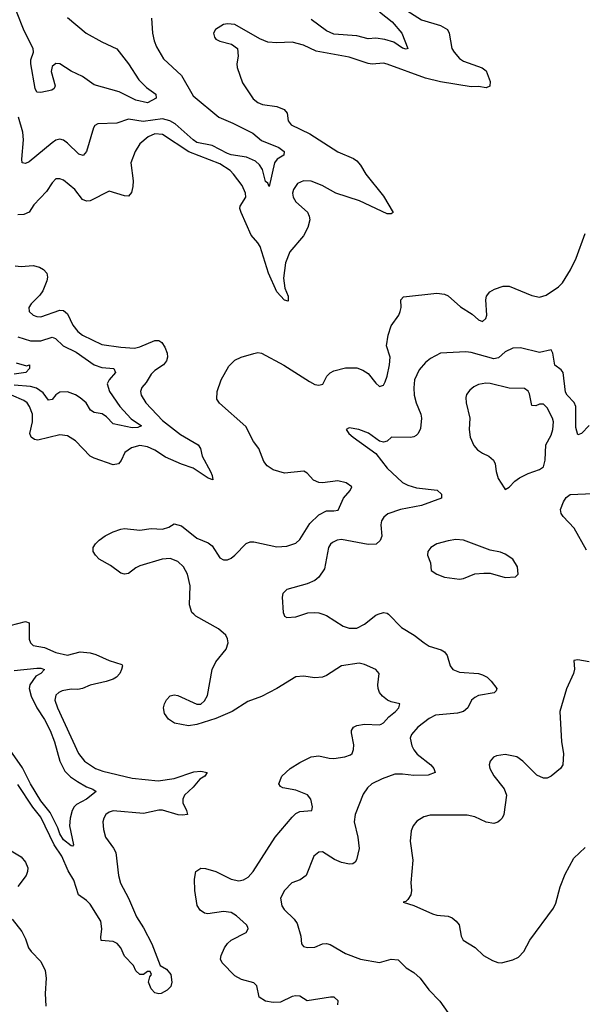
# Model space of a CAD drawing. Header units: inches. Extents: x 1843162 to 1959474, y 907081 to 1016326.
# Tile 389 of 656: x 1885099 to 1888054, y 967953 to 973121. Entities that reach past the tile are written whole.
import ezdxf

# ---------------------------------------------------------------- set-up
doc = ezdxf.new("R2010")
doc.units = ezdxf.units.IN
doc.header["$MEASUREMENT"] = 0
doc.layers.add('B8986', color=7, linetype='Continuous')
doc.layers.add('B8987', color=7, linetype='Continuous')

msp = doc.modelspace()

# ---------------------------------------------------------------- linework, layer by layer
at = {"layer": 'B8986', "color": 5}
for points, elevation in [([(1885050, 969940.6), (1885130, 969963.2), (1885150, 969954.9), (1885148.9, 969868.9), (1885156.1, 969850), (1885170, 969836.9), (1885230, 969826), (1885290, 969799.8), (1885350, 969784.8), (1885416.8, 969803.2), (1885470, 969797.9), (1885499.2, 969790), (1885570, 969756.8), (1885636.4, 969736.4), (1885639.5, 969730), (1885634.9, 969710), (1885625.2, 969690), (1885607.7, 969670), (1885590, 969660.2), (1885553.4, 969646.6), (1885470, 969627.9), (1885429.9, 969609.9), (1885404.9, 969604.9), (1885370, 969607.8), (1885322.1, 969597.9), (1885304.6, 969590), (1885290, 969575.4), (1885284.6, 969550), (1885298, 969510), (1885408.4, 969270), (1885439.4, 969230), (1885497.3, 969190), (1885536, 969176), (1885690, 969140.1), (1885826.3, 969126.3), (1885910, 969138.1), (1886014.1, 969174.1), (1886050, 969177.1), (1886084.9, 969170), (1886072.4, 969150), (1886045, 969135), (1886010, 969092.5), (1885964.6, 969050), (1885956.1, 969030), (1885956.6, 969010), (1885975.9, 968970), (1885980.5, 968950), (1885954, 968946), (1885931.6, 968948.4), (1885850, 968972.2), (1885830, 968971.8), (1885750, 968953.7), (1885591.2, 968968.8), (1885570, 968962.2), (1885552.4, 968950), (1885541.4, 968930), (1885536.8, 968910), (1885539.2, 968870), (1885549.5, 968830), (1885592.9, 968772.9), (1885604.3, 968750), (1885617.9, 968630), (1885628.9, 968588.9), (1885670.8, 968510), (1885712.2, 968412.2), (1885750, 968354.2), (1885794, 968270), (1885837.1, 968157.1), (1885870, 968138), (1885892.4, 968110), (1885899.1, 968070), (1885893.4, 968046.6), (1885873.1, 968026.9), (1885842.8, 968010), (1885830, 968007.2), (1885810, 968013.8), (1885790, 968033.7), (1885776.5, 968070), (1885782.8, 968097.2), (1885790.9, 968110), (1885785.2, 968125.2), (1885770, 968125.6), (1885750.2, 968109.8), (1885730, 968109.8), (1885710, 968128.8), (1885696.5, 968156.5), (1885650, 968206.5), (1885629.9, 968249.9), (1885612, 968272), (1885590, 968283.2), (1885527.6, 968287.6), (1885525, 968305), (1885531, 968350), (1885525.3, 968390), (1885470, 968477.8), (1885450, 968498), (1885407.8, 968527.8), (1885383.9, 968603.9), (1885354.5, 968654.5), (1885320.6, 968730), (1885280.6, 968790), (1885210, 968935.8), (1885167.7, 968987.7), (1885090, 969107.2)], 580), ([(1886770.4, 967950), (1886772.1, 967972.1), (1886751, 967990), (1886731.4, 967991.4), (1886610, 967972), (1886570, 967995.3), (1886550, 967998.3), (1886530, 967993.6), (1886470, 967964.5), (1886430, 967962.6), (1886390, 967969.3), (1886357, 967990), (1886345.7, 968050), (1886330, 968065.7), (1886263.7, 968083.7), (1886230, 968101.7), (1886163.1, 968170), (1886154.9, 968190), (1886156.9, 968210), (1886174.7, 968250), (1886190, 968272), (1886210.3, 968290), (1886288.8, 968330), (1886299.5, 968350), (1886297.2, 968357.2), (1886290.5, 968370), (1886237.9, 968417.9), (1886210, 968435.3), (1886170, 968440.1), (1886087.8, 968427.8), (1886070, 968431.7), (1886046.4, 968446.4), (1886031.5, 968471.5), (1886019.6, 968550), (1886017.6, 968610), (1886024.9, 968650), (1886050, 968667), (1886074.6, 968665.4), (1886130, 968649.8), (1886210, 968610.5), (1886250, 968601.6), (1886274.3, 968605.7), (1886300.2, 968619.8), (1886325.9, 968650), (1886442, 968830), (1886530, 968935), (1886550, 968954.7), (1886570, 968964.9), (1886633, 968970), (1886637.3, 968990), (1886629.2, 969030), (1886611.7, 969051.7), (1886550, 969077.8), (1886481, 969090), (1886470, 969096.3), (1886460.4, 969110), (1886477, 969150), (1886520.3, 969190), (1886570, 969221.5), (1886630, 969252), (1886670, 969257), (1886724.3, 969244.3), (1886750, 969243.6), (1886807.2, 969252.8), (1886837.3, 969262.7), (1886846.3, 969270), (1886853.4, 969290), (1886854.7, 969314.7), (1886842.5, 969377.5), (1886842.6, 969390), (1886853, 969407), (1886870, 969415.8), (1886910, 969423.1), (1886990, 969419.7), (1886997.3, 969422.7), (1887010, 969429.6), (1887037.6, 969462.4), (1887073.8, 969490), (1887091.3, 969510), (1887096.3, 969530), (1887050, 969541), (1887032, 969550), (1887005.5, 969570), (1886988.9, 969590), (1886981.5, 969610), (1886980.2, 969630), (1886987, 969690), (1886970.5, 969710), (1886910, 969737), (1886882.9, 969742.9), (1886790, 969729.1), (1886710, 969678.3), (1886689.8, 969670.2), (1886650, 969666.9), (1886590, 969675.5), (1886550, 969672.3), (1886449.6, 969610), (1886370, 969568.4), (1886298.1, 969541.9), (1886214.5, 969490), (1886130, 969452.4), (1886030, 969421.3), (1885985.8, 969414.2), (1885911.9, 969428.1), (1885880.5, 969450), (1885859.2, 969479.2), (1885854, 969510), (1885859.5, 969530), (1885870, 969551.8), (1885890, 969573), (1885910, 969578), (1885930, 969574.7), (1886030, 969529.3), (1886050, 969529.3), (1886070, 969545.2), (1886085.5, 969574.5), (1886110.2, 969710), (1886130.2, 969750), (1886183, 969817), (1886193.6, 969850), (1886191.1, 969871.1), (1886181.7, 969890), (1886143.3, 969923.3), (1886023.8, 969990), (1886013.7, 970000)], 620), ([(1887036, 970000), (1887105.5, 969930), (1887171.3, 969891.3), (1887223, 969850), (1887250, 969832), (1887313.3, 969813.3), (1887330, 969804), (1887344.7, 969784.7), (1887360.3, 969730), (1887374.4, 969710), (1887410, 969696.5), (1887509.3, 969689.3), (1887530, 969683.2), (1887554, 969670), (1887575.8, 969650), (1887605.5, 969610), (1887602, 969598), (1887591.7, 969588.3), (1887510, 969573.1), (1887490, 969564.2), (1887472.7, 969550), (1887452.7, 969510), (1887430.2, 969489.8), (1887399.5, 969480.5), (1887284, 969470), (1887250, 969452.4), (1887190, 969408.4), (1887157.7, 969370), (1887150.2, 969350), (1887159.4, 969310), (1887168.8, 969288.8), (1887186.5, 969266.5), (1887259, 969210), (1887275.3, 969190), (1887282, 969170), (1887244.4, 969155.6), (1887170, 969154), (1887110, 969161.5), (1887070, 969160.3), (1887002.7, 969137.3), (1886948.2, 969110), (1886926.4, 969090), (1886903.6, 969056.4), (1886860.7, 968950), (1886856.2, 968910), (1886876.1, 968830), (1886882.7, 968770), (1886869.1, 968710.9), (1886860.9, 968699.1), (1886849.1, 968690.9), (1886831.2, 968688.8), (1886790, 968696.8), (1886753, 968713), (1886690, 968754), (1886670, 968751.5), (1886643.8, 968730), (1886604.4, 968630), (1886573.2, 968606.8), (1886528.2, 968590), (1886490.4, 968550), (1886468.5, 968510), (1886475.8, 968470), (1886488.7, 968450), (1886540.2, 968400.2), (1886556.6, 968376.6), (1886576, 968310), (1886578.8, 968270), (1886590, 968256), (1886610.5, 968250.5), (1886650, 968252.4), (1886690, 968270.3), (1886710, 968272.2), (1886730, 968266.7), (1886810, 968220.4), (1886890.2, 968190.2), (1886990, 968173.1), (1887050, 968190.2), (1887087.3, 968187.3), (1887130, 968144.9), (1887170, 968119.5), (1887202, 968090), (1887248.3, 968028.3), (1887306, 967970), (1887347.7, 967910)], 640), ([(1886487.5, 970000), (1886490.7, 969990.7), (1886502.5, 969982.5), (1886550, 969986.4), (1886591.6, 970000)], 640), ([(1886690.8, 970000), (1886710, 969993.1), (1886798.4, 969938.4), (1886830, 969926.9), (1886870, 969927.2), (1886910, 969948.1), (1886970, 969995.8), (1886981.7, 970000)], 640), ([(1888090, 969751.5), (1888030, 969760.9), (1888010, 969758), (1888012.5, 969712.5), (1888008.5, 969690), (1887971.5, 969608.5), (1887935.8, 969490), (1887945.3, 969330), (1887955.8, 969270), (1887952.4, 969210), (1887939.1, 969190), (1887890.3, 969149.7), (1887870, 969140.5), (1887850, 969140.5), (1887816.4, 969156.4), (1887741.6, 969230), (1887710, 969251.2), (1887650, 969263.5), (1887603, 969257), (1887588, 969250), (1887570.4, 969230), (1887565.7, 969210), (1887568.9, 969190), (1887590, 969153), (1887643.2, 969083.2), (1887656.5, 969050), (1887641.7, 968950), (1887633.1, 968930), (1887622, 968918), (1887610, 968908.3), (1887590, 968902), (1887550, 968909.7), (1887490, 968937.3), (1887450, 968946), (1887254.7, 968945.3), (1887222.8, 968937.2), (1887185.8, 968914.2), (1887166.4, 968890), (1887156, 968864), (1887150.3, 968809.7), (1887163.6, 968710), (1887154.4, 968590), (1887158, 968550), (1887153, 968527), (1887137.3, 968502.7), (1887126.8, 968493.2), (1887114, 968490), (1887170, 968470.8), (1887267.3, 968427.3), (1887290, 968420.7), (1887350, 968415.8), (1887370, 968407.4), (1887392, 968390), (1887407, 968370), (1887418, 968310), (1887428, 968290), (1887491.5, 968251.5), (1887534.8, 968210), (1887582.9, 968182.9), (1887610, 968172.4), (1887630, 968170.4), (1887690, 968186.7), (1887719.2, 968200.8), (1887747.6, 968230), (1887778, 968290), (1887902.7, 968457.3), (1887915.5, 968484.5), (1887938.7, 968570), (1887964.4, 968635.6), (1888010, 968720.5), (1888070, 968776)], 660), ([(1885070, 969704.4), (1885190, 969717.6), (1885210, 969717.2), (1885230.3, 969710), (1885210.4, 969690), (1885184, 969676), (1885152.5, 969630), (1885148.4, 969610), (1885160.1, 969570), (1885189.5, 969510), (1885230, 969448.3), (1885260.1, 969390), (1885282.2, 969330), (1885310.1, 969230), (1885336.1, 969176.1), (1885366.9, 969146.9), (1885402.2, 969122.2), (1885450, 969095.4), (1885483, 969083), (1885500.5, 969070), (1885450, 969029.3), (1885398, 969002), (1885385.2, 968990), (1885375.5, 968970), (1885364.6, 968930), (1885361.7, 968890), (1885382.8, 968790), (1885376.1, 968783.9), (1885370, 968784.7), (1885330, 968816.5), (1885310, 968847.1), (1885299.4, 968879.4), (1885259.5, 968959.5), (1885210, 969021.2), (1885155.7, 969110), (1885114.2, 969194.2), (1885050, 969286.8)], 560), ([(1885010, 968784.8), (1885106.3, 968726.3), (1885130, 968699.5), (1885142, 968670), (1885141.1, 968650), (1885133.7, 968630), (1885089.1, 968570.9)], 620), ([(1885060.2, 968400.2), (1885110, 968336), (1885130, 968296), (1885146, 968250), (1885159.2, 968230), (1885210, 968177.3), (1885234, 968130), (1885238.4, 968090), (1885232.7, 968010), (1885236.6, 967943.4)], 620)]:
    msp.add_lwpolyline(points, dxfattribs=dict(at, elevation=elevation))
at = {"layer": 'B8987', "color": 5}
for points, elevation in [([(1885350, 973132.8), (1885448.2, 973050), (1885530, 973004.6), (1885610, 972968.9), (1885670, 972890.2), (1885725.6, 972805.6), (1885765.4, 972765.4), (1885814, 972730), (1885815.5, 972710), (1885770, 972684.1), (1885710, 972698.6), (1885621.7, 972741.7), (1885490, 972780.1), (1885430, 972822.3), (1885370, 972850.8), (1885310, 972888.6), (1885290, 972890.6), (1885270, 972875.6), (1885263.9, 972850), (1885285.5, 972774.5), (1885280, 972760), (1885268.2, 972751.8), (1885210, 972738.8), (1885190, 972740.5), (1885180.8, 972760.8), (1885158.7, 972890), (1885158.7, 972910), (1885171.2, 972950), (1885169.9, 972970), (1885122.2, 973062.2), (1885083.4, 973163.4)], 540), ([(1887133.2, 973170), (1887210, 973120.2), (1887310.4, 973090), (1887345.7, 973070), (1887355.2, 973050), (1887369, 972970), (1887380.9, 972950), (1887410, 972918), (1887430, 972904.1), (1887527.8, 972867.8), (1887550, 972852), (1887570, 972796), (1887568.5, 972771.5), (1887550, 972763.9), (1887510, 972769.9), (1887470, 972768.4), (1887310, 972795.8), (1887230, 972814.9), (1887030, 972887.4), (1887010, 972892.5), (1886950, 972887.3), (1886930, 972890.6), (1886830, 972923.9), (1886656.6, 972956.6), (1886590, 972987.9), (1886530, 973003.1), (1886450, 972998.9), (1886403.2, 973003.2), (1886360, 973020), (1886230, 973096.2), (1886190, 973099.6), (1886170, 973095.1), (1886127.3, 973070), (1886117.3, 973050), (1886122, 973030), (1886130, 973018.8), (1886150, 973007.7), (1886212.5, 972992.5), (1886242.8, 972970), (1886247.7, 972930), (1886240.5, 972890), (1886242.4, 972870), (1886270.4, 972790), (1886325.9, 972705.9), (1886350, 972686.3), (1886375.4, 972675.4), (1886450, 972665), (1886488.4, 972650), (1886504.6, 972630), (1886510.3, 972590), (1886524.9, 972570), (1886622.8, 972522.8), (1886770, 972426.9), (1886852.1, 972392.1), (1886870, 972380.2), (1886890, 972357.6), (1886918.2, 972310), (1887010, 972194.6), (1887060.4, 972110), (1887050, 972101.3), (1887030, 972102.4), (1886884.2, 972170), (1886759.6, 972210), (1886688, 972250), (1886630, 972274.1), (1886590, 972275.7), (1886558.6, 972261.4), (1886537.1, 972230), (1886532.8, 972210), (1886535, 972190), (1886550, 972164.4), (1886610.6, 972110.6), (1886620.6, 972090), (1886623, 972070), (1886612.8, 972030), (1886590, 971985.8), (1886517.8, 971902.2), (1886495.1, 971844.9), (1886485.2, 971765.2), (1886492.1, 971712.1), (1886510.2, 971669.8), (1886510, 971643.7), (1886490, 971649.8), (1886450, 971693.3), (1886406.7, 971790), (1886362.6, 971930), (1886350.5, 971950.5), (1886315.3, 971990), (1886262.8, 972110), (1886255.6, 972130), (1886257.3, 972142.7), (1886286.6, 972190), (1886285.7, 972210), (1886268.3, 972250), (1886223.2, 972310), (1886204.2, 972330), (1886150, 972363.7), (1885986.9, 972426.9), (1885850, 972517.8), (1885810, 972521.2), (1885774, 972506), (1885730.2, 972470), (1885705.6, 972430), (1885683.2, 972370), (1885694.6, 972274.6), (1885694, 972246), (1885686.5, 972213.5), (1885670, 972194.7), (1885650, 972196.8), (1885570, 972221.3), (1885470, 972169.8), (1885450, 972168.7), (1885430, 972177.7), (1885389.8, 972229.8), (1885330, 972279.7), (1885310, 972286.6), (1885290, 972285.4), (1885270, 972264.2), (1885240.3, 972219.7), (1885174, 972150), (1885148.7, 972111.3), (1885120.7, 972099.3), (1885090, 972097.7)], 580), ([(1886990, 973162), (1887055, 973110), (1887106.8, 973050), (1887138, 972970), (1887130, 972966.2), (1887110, 972972.4), (1887063.8, 973003.8), (1887017.9, 973017.9), (1886970, 973023.9), (1886930, 973020.5), (1886870, 973036.2), (1886750, 973045.3), (1886710, 973063), (1886630, 973121.8)], 560), ([(1885791.5, 973130), (1885796.5, 973050), (1885805.2, 973010), (1885818, 972978), (1885855.4, 972915.4), (1885950, 972829), (1886010, 972721.3), (1886144.6, 972610), (1886218.7, 972578.7), (1886324.7, 972524.7), (1886370, 972487.1), (1886461.1, 972450), (1886488.5, 972430), (1886486.4, 972410), (1886451.7, 972388.3), (1886437.7, 972370), (1886410, 972246), (1886402.4, 972262.4), (1886390, 972272.7), (1886375.4, 972335.4), (1886359.5, 972359.5), (1886338, 972378), (1886290, 972400.2), (1886210, 972411.4), (1886190, 972418.1), (1886110, 972460.1), (1886030, 972477.3), (1886010, 972489.9), (1885915.2, 972575.2), (1885888.7, 972590), (1885850, 972600.1), (1885747.1, 972587.1), (1885670, 972598.6), (1885610, 972578), (1885510, 972574.3), (1885494.3, 972565.7), (1885486.4, 972553.6), (1885450, 972429.3), (1885432.4, 972407.6), (1885410, 972414.5), (1885350, 972472.4), (1885330, 972488.3), (1885310, 972494.7), (1885290, 972488.3), (1885270, 972474.3), (1885150, 972375.3), (1885130, 972365.8), (1885113.2, 972370), (1885109.9, 972389.9), (1885119.6, 972490), (1885115.7, 972530), (1885093.2, 972610)], 560), ([(1886013.7, 970000), (1886003.7, 970010), (1885990.4, 970050), (1885995.5, 970150), (1885980.5, 970210), (1885959.3, 970250), (1885930, 970278), (1885890, 970292.7), (1885848, 970290), (1885730, 970254.4), (1885710, 970244.9), (1885670, 970214.4), (1885650, 970210.4), (1885630, 970215.5), (1885575.5, 970255.5), (1885517.3, 970290), (1885497.3, 970310), (1885485.5, 970330), (1885484.9, 970350), (1885497.3, 970370), (1885516.3, 970390), (1885548.1, 970411.9), (1885590, 970433.7), (1885630, 970447.1), (1885650, 970449.7), (1885730, 970442), (1885790, 970449.7), (1885850, 970446.9), (1885882, 970458), (1885910, 970475.1), (1885950, 970463.7), (1886030, 970399.7), (1886090, 970374.7), (1886110, 970358.7), (1886150, 970297), (1886170, 970286), (1886190, 970286.6), (1886210, 970295.1), (1886230, 970311), (1886288, 970372), (1886310, 970381), (1886330, 970380.5), (1886450, 970353.7), (1886503.1, 970356.9), (1886550, 970373.1), (1886570, 970392.3), (1886623.8, 970476.2), (1886670, 970521.5), (1886710, 970543.8), (1886750, 970543.1), (1886772.5, 970547.5), (1886800.6, 970610), (1886834.6, 970650), (1886843.8, 970670), (1886814.9, 970690), (1886770, 970700.5), (1886690.5, 970689.5), (1886670, 970692.6), (1886643.4, 970703.4), (1886610, 970741.3), (1886591.1, 970751.1), (1886490, 970741.6), (1886430, 970758), (1886399, 970779), (1886382.5, 970802.5), (1886355.2, 970870), (1886328, 970908), (1886286.6, 970986.6), (1886148, 971108), (1886135.6, 971130), (1886136.1, 971170), (1886157.3, 971230), (1886198.2, 971301.8), (1886230, 971334.7), (1886262.8, 971350), (1886330, 971369.7), (1886350, 971373.5), (1886370, 971370.9), (1886487.2, 971307.2), (1886621.3, 971221.3), (1886650, 971206.6), (1886670, 971202), (1886691.2, 971208.8), (1886712.6, 971250), (1886730, 971267.4), (1886750, 971278), (1886810, 971293.4), (1886870, 971293.7), (1886901.9, 971281.9), (1886930, 971263.5), (1886970, 971212.8), (1886990, 971196.3), (1887010, 971203.5), (1887019.2, 971220.8), (1887030.1, 971249.9), (1887041.4, 971310), (1887045, 971350), (1887026, 971410), (1887034.1, 971465.9), (1887050, 971515.1), (1887090.3, 971570), (1887098.4, 971590), (1887102.4, 971610), (1887101, 971650), (1887114.4, 971665.6), (1887290, 971685.3), (1887330, 971680.8), (1887350, 971671.6), (1887413.9, 971613.9), (1887475.5, 971575.5), (1887510, 971545.3), (1887530, 971536.4), (1887547.5, 971552.5), (1887553.2, 971570), (1887548.5, 971650), (1887551.6, 971670), (1887567.8, 971692.2), (1887592.9, 971707.1), (1887638, 971722), (1887670, 971722.7), (1887790, 971673.7), (1887830, 971665.4), (1887865.1, 971674.9), (1887930, 971719.5), (1887950, 971739.5), (1887992.4, 971807.6), (1888021.8, 971870), (1888070, 971999)], 620), ([(1885076, 971830), (1885106.3, 971826.3), (1885170, 971830.2), (1885202.6, 971822.6), (1885224.4, 971810), (1885241.1, 971790), (1885246, 971770), (1885242.3, 971750), (1885221.4, 971698.6), (1885205.1, 971674.9), (1885159.6, 971630), (1885147.9, 971610), (1885148.9, 971590), (1885170, 971570.4), (1885190, 971562.4), (1885210, 971561.6), (1885310, 971596.9), (1885330, 971595.6), (1885350, 971577.7), (1885378.5, 971518.5), (1885404.3, 971484.3), (1885430, 971465.5), (1885530, 971416.3), (1885630, 971401.7), (1885702.2, 971397.8), (1885730, 971404.2), (1885810, 971437.6), (1885830, 971437.4), (1885846.5, 971426.5), (1885862, 971402), (1885874, 971370), (1885875.2, 971350), (1885870.2, 971330), (1885854.7, 971310), (1885810, 971279.6), (1885790, 971259.8), (1885763.6, 971216.4), (1885741.1, 971190), (1885734.3, 971170), (1885737.1, 971150), (1885762.1, 971110), (1885850, 971017.1), (1885944.7, 970944.7), (1886036.5, 970890), (1886048.6, 970870), (1886058, 970830), (1886102.4, 970750), (1886111.1, 970728.9), (1886113.5, 970706.5), (1886090, 970715.3), (1886010, 970766.7), (1885950, 970787.3), (1885864.9, 970824.9), (1885810, 970862.3), (1885770, 970879.7), (1885730, 970885.6), (1885686, 970874), (1885650.9, 970849.1), (1885632.8, 970807.2), (1885618.7, 970790), (1885590, 970785.2), (1885490, 970818.8), (1885470, 970829.8), (1885392.5, 970910), (1885350, 970936.3), (1885310, 970942.8), (1885194.5, 970914.5), (1885177.6, 970917.6), (1885159.4, 970930), (1885152.2, 970950), (1885167, 971010), (1885166.7, 971050), (1885151.6, 971091.6), (1885138.3, 971110), (1885121.9, 971121.9), (1885056.5, 971150)], 580), ([(1885090, 971457.3), (1885155.6, 971435.6), (1885210, 971435.3), (1885270, 971453.9), (1885288.2, 971448.2), (1885328.4, 971410), (1885395.3, 971375.3), (1885490, 971309.7), (1885530, 971295.5), (1885594.4, 971290), (1885602.7, 971270), (1885568.6, 971231.4), (1885559.3, 971210), (1885571.6, 971170), (1885626, 971090), (1885685.5, 971025.5), (1885738.4, 970990), (1885719.7, 970980.3), (1885690, 970978.7), (1885590, 970999.2), (1885556.1, 971036.1), (1885532.7, 971052.7), (1885490, 971060.2), (1885471.1, 971071.1), (1885448, 971110), (1885416.3, 971136.3), (1885392.3, 971152.3), (1885350, 971167.3), (1885310, 971166.3), (1885288.5, 971151.5), (1885270, 971127.7), (1885250, 971124.4), (1885222, 971162), (1885186.9, 971186.9), (1885156.1, 971196.1), (1885070, 971202.5)], 560), ([(1888089.7, 970990.3), (1888050, 970949.8), (1888030, 970942), (1888020.4, 970980.4), (1888020.6, 971090), (1888011.2, 971111.2), (1887974.2, 971150), (1887966.3, 971166.3), (1887953.7, 971270), (1887943.9, 971283.9), (1887910, 971307.6), (1887900.4, 971370), (1887890, 971387.6), (1887830, 971374.5), (1887730, 971398), (1887690, 971396.8), (1887650, 971377.7), (1887614.1, 971345.9), (1887590, 971340.2), (1887470, 971374), (1887442.9, 971377.1), (1887310, 971371.2), (1887256.4, 971343.6), (1887230, 971322), (1887197.5, 971282.5), (1887172.9, 971230), (1887169.3, 971189.3), (1887172.1, 971150), (1887182.6, 971110), (1887206.7, 971050), (1887209.1, 971030), (1887204.2, 970975.8), (1887191.7, 970948.3), (1887181.4, 970938.6), (1887168.9, 970931.1), (1887151.5, 970928.5), (1887052, 970930), (1887030, 970909.5), (1887010, 970904.5), (1886990, 970909.3), (1886930.8, 970950.8), (1886881.2, 970970), (1886830, 970979.5), (1886814.8, 970970), (1886827.7, 970950), (1886850.8, 970930), (1886970, 970844), (1887030, 970767.6), (1887110, 970692.1), (1887137.7, 970677.7), (1887184.1, 970664.1), (1887291.9, 970651.9), (1887315.3, 970630), (1887314, 970610), (1887208.9, 970571.1), (1887099.1, 970550), (1887033, 970527), (1887012.4, 970510), (1887000.3, 970490), (1886996.5, 970470), (1887000.9, 970410), (1886993, 970387), (1886971, 970369), (1886930, 970367.1), (1886790, 970393.2), (1886767.7, 970390), (1886742.3, 970377.7), (1886731.2, 970368.8), (1886720.9, 970350), (1886700.5, 970239.5), (1886670, 970195.6), (1886650, 970178.4), (1886610, 970160.9), (1886502, 970130), (1886481, 970110), (1886478.8, 970090), (1886484, 970010), (1886487.5, 970000)], 640), ([(1885080.3, 971320.3), (1885135.1, 971304.9), (1885151, 971310), (1885150.2, 971290), (1885131.4, 971270), (1885070, 971259.9)], 540), ([(1888075.9, 970335.9), (1888011.5, 970451.5), (1887953.2, 970513.2), (1887943, 970530), (1887940.5, 970550), (1887955.9, 970590), (1887970, 970612.7), (1887990.6, 970629.4), (1888190, 970638.5)], 640), ([(1886591.6, 970000), (1886613, 970007), (1886649.6, 970010.4), (1886670, 970007.4), (1886690.8, 970000)], 640), ([(1886981.7, 970000), (1887010, 970010.3), (1887030, 970006), (1887036, 970000)], 640)]:
    msp.add_lwpolyline(points, dxfattribs=dict(at, elevation=elevation))
at = {"layer": 'B8987', "color": 5, "elevation": 660}
for points in [[(1887547.3, 971212.7), (1887510, 971206), (1887485.2, 971194.8), (1887463, 971177), (1887446.8, 971153.2), (1887442.7, 971137.3), (1887444, 971110), (1887464.5, 971030), (1887459.7, 970970), (1887465.2, 970930), (1887485.3, 970885.3), (1887503.9, 970863.9), (1887530, 970845.3), (1887564, 970830), (1887587.3, 970810), (1887597.1, 970790), (1887602, 970750), (1887612.8, 970712.8), (1887643.4, 970663.4), (1887650, 970656), (1887670, 970666.8), (1887700.3, 970699.7), (1887724.1, 970715.9), (1887770, 970739.6), (1887830, 970759.5), (1887850, 970774), (1887859.8, 970810), (1887862.7, 970890), (1887890, 970940.5), (1887899.8, 970970), (1887903.1, 971010), (1887898, 971030), (1887870, 971083.6), (1887850, 971103.5), (1887830, 971102.6), (1887810, 971094.7), (1887790, 971096), (1887776.7, 971156.7), (1887770, 971171.1), (1887750, 971185.3), (1887670, 971186.5), (1887570, 971211.4)], [(1887390, 970392.6), (1887350, 970386.3), (1887290, 970369.6), (1887258, 970350), (1887243.8, 970330), (1887241.6, 970310), (1887256.3, 970270), (1887260.7, 970230), (1887290.8, 970210), (1887330, 970194.4), (1887410, 970183.8), (1887430, 970188.2), (1887490, 970212.2), (1887536.7, 970216.7), (1887570, 970215.5), (1887650, 970193.4), (1887704, 970196), (1887717.2, 970210), (1887714.5, 970250), (1887690, 970289.4), (1887650, 970315.1), (1887625.4, 970325.4), (1887570, 970337.6), (1887430, 970389.7)]]:
    msp.add_lwpolyline(points, close=True, dxfattribs=at)

doc.saveas('drawing.dxf')
